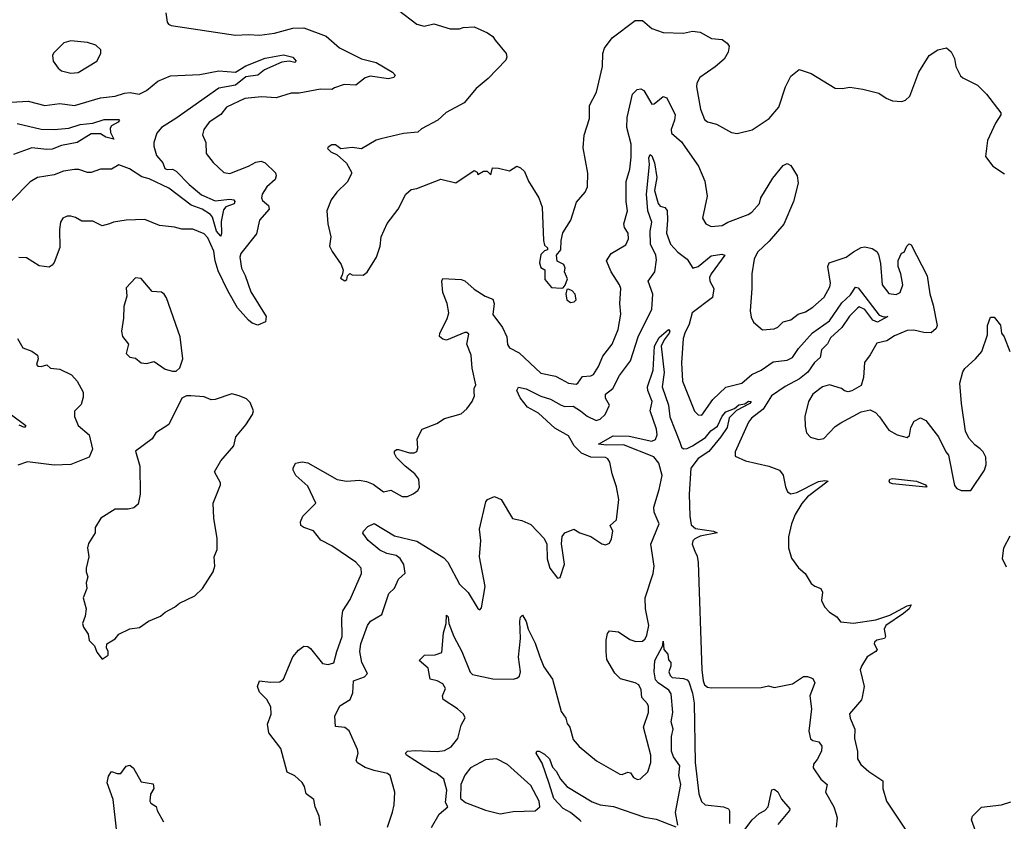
# Model space of a CAD drawing. Extents: x 1552294 to 1694791, y 811929 to 917222.
# Tile 481 of 643: x 1676809 to 1682129, y 852647 to 856978. Entities that reach past the tile are written whole.
import ezdxf

# ---------------------------------------------------------------- set-up
doc = ezdxf.new("R2010")
doc.units = 0

msp = doc.modelspace()

# ---------------------------------------------------------------- linework, layer by layer
at = {"layer": '0CON10XD'}
for points in [[(1678855, 857030), (1678955, 856953.8), (1678995, 856944), (1679046.1, 856956.1), (1679135, 856928.8), (1679185, 856928.8), (1679205, 856936.2), (1679265, 856940), (1679337.3, 856907.3), (1679365, 856886.7), (1679378, 856868), (1679436.7, 856795), (1679441.2, 856775), (1679435, 856760), (1679339.7, 856660.3), (1679275, 856606.7), (1679210.3, 856529.7), (1679113.9, 856476.1), (1679067.5, 856435), (1678980.8, 856389.2), (1678959.5, 856370.5), (1678883, 856363), (1678760, 856335), (1678735, 856326.7), (1678655, 856280), (1678605, 856288), (1678545, 856280), (1678515, 856302.5), (1678495, 856302.5), (1678475, 856290), (1678473, 856283), (1678490, 856265), (1678525, 856247.5), (1678575, 856202.5), (1678602.5, 856155), (1678602.5, 856145), (1678578.8, 856101.2), (1678523, 856047), (1678491.2, 856005), (1678468.8, 855945), (1678473.3, 855875), (1678490, 855805), (1678483.3, 855755), (1678496.7, 855725), (1678546.7, 855655), (1678557.5, 855625), (1678551.7, 855598.3), (1678542.5, 855582.5), (1678565, 855567.5), (1678577.5, 855575), (1678580, 855595), (1678593, 855607), (1678605, 855600), (1678665, 855597.5), (1678686.4, 855613.6), (1678737.5, 855695), (1678757.5, 855755), (1678762.5, 855805), (1678795, 855877.5), (1678853.8, 855955), (1678896.2, 856035), (1678925, 856061.2), (1678955, 856066.7), (1679085, 856116.2), (1679165, 856097.5), (1679265, 856162.5), (1679280, 856155), (1679285, 856142.5), (1679315, 856160), (1679335, 856160), (1679355, 856140), (1679363, 856177), (1679396.1, 856176.1), (1679455, 856161.2), (1679495, 856186.2), (1679515, 856178), (1679537.3, 856157.3), (1679557.5, 856105), (1679614.2, 856015), (1679631.2, 855965), (1679638.8, 855785), (1679645, 855760), (1679660, 855745), (1679660, 855735), (1679645, 855730), (1679625, 855710), (1679617.5, 855665), (1679625, 855640), (1679647, 855627), (1679646.7, 855575), (1679681.7, 855531.7), (1679735, 855526.7), (1679745, 855530)], [(1677598.8, 857015), (1677606.2, 856965), (1677613.2, 856953.2), (1677627.5, 856947.5), (1677975, 856893.8), (1678045, 856898.5), (1678105, 856894.5), (1678185, 856905.3), (1678285, 856932.9), (1678345, 856934.3), (1678465, 856889.2), (1678536.7, 856826.7), (1678655, 856767.5), (1678735, 856746.2), (1678824, 856695), (1678837.7, 856677.7), (1678830, 856665), (1678802.1, 856657.9), (1678702.4, 856672.4), (1678675, 856663.6), (1678625.5, 856624.5), (1678562.3, 856627.7), (1678510.6, 856609.4), (1678495, 856601.9), (1678435, 856603.1), (1678319.6, 856580.4), (1678275, 856581.8), (1678195, 856556.2), (1678115, 856561.5), (1678025, 856552.5), (1677927.1, 856505), (1677895, 856465.7), (1677832, 856425), (1677804.3, 856385), (1677796.1, 856356.1), (1677814.2, 856315), (1677816, 856255), (1677855, 856206), (1677912.4, 856152.4), (1677945, 856147.1), (1678045, 856185.9), (1678085, 856209.2), (1678114.6, 856214.6), (1678135.6, 856205), (1678190.8, 856150.8), (1678195.5, 856135), (1678188.9, 856115), (1678145, 856075.6), (1678118.5, 856035), (1678115.7, 856015), (1678121.2, 856001.2), (1678152.5, 855975), (1678156.2, 855955), (1678105.6, 855894.4), (1678088.8, 855821.2), (1678004, 855715), (1677998.6, 855695), (1678006.7, 855635), (1678026.4, 855596.4), (1678057.6, 855507.6), (1678140, 855375), (1678138, 855345), (1678095, 855328), (1678065, 855338), (1678045, 855354.2), (1677985, 855421.9), (1677932.8, 855512.8), (1677881, 855621), (1677864.7, 855675), (1677858.3, 855728.3), (1677825, 855799.1), (1677805, 855821.2), (1677745, 855846.9), (1677685, 855845.6), (1677645, 855857.3), (1677565, 855865.5), (1677485, 855897.8), (1677385, 855894.4), (1677315, 855884.4), (1677293.8, 855875), (1677255, 855864.5), (1677205, 855889.2), (1677145, 855890), (1677110.3, 855910.3), (1677085, 855917.5), (1677065, 855916), (1677042.5, 855905), (1677030, 855885), (1677023.8, 855845), (1677025, 855747.5), (1676995, 855666.7), (1676985, 855651.2), (1676968.3, 855641.7), (1676915, 855648.8), (1676845, 855691.2), (1676805, 855694)], [(1679745, 855530), (1679757, 855543), (1679768.3, 855578.3), (1679753.3, 855615), (1679756.2, 855635), (1679750, 855655), (1679713.6, 855673.6), (1679710, 855705), (1679733.3, 855735), (1679734.2, 855785), (1679744.2, 855825.8), (1679787.5, 855895), (1679818.3, 855991.7), (1679864.3, 856045.7), (1679877.5, 856075), (1679878.8, 856148.8), (1679853.1, 856285), (1679859.4, 856355), (1679888.6, 856445), (1679888, 856515), (1679925, 856587.5), (1679958, 856725), (1679960.6, 856795), (1679969.5, 856825), (1680010.3, 856879.7), (1680135, 856973.1), (1680175, 856974), (1680225, 856931.2), (1680285, 856908.8), (1680395, 856906), (1680444.3, 856915.7), (1680485, 856910.8), (1680547.3, 856877.3), (1680605, 856871.9), (1680631.4, 856851.4), (1680642.2, 856835), (1680637, 856803), (1680614.6, 856765.4), (1680567.1, 856722.9), (1680483.3, 856665), (1680468, 856635), (1680465.8, 856615), (1680487.3, 856495), (1680508.7, 856438.7), (1680525, 856426), (1680574.3, 856414.3), (1680655, 856368), (1680685, 856363.8), (1680767.6, 856382.4), (1680858.8, 856445), (1680911.2, 856505), (1680947.5, 856615), (1680975, 856673.3), (1681021.2, 856708.8), (1681085, 856687.1), (1681215, 856608.8), (1681253.6, 856606.4), (1681295, 856613.3), (1681365, 856602), (1681451.7, 856581.7), (1681490, 856555), (1681525, 856540), (1681575, 856536.7), (1681595, 856543.3), (1681618.8, 856565), (1681668, 856695), (1681723.3, 856785), (1681770, 856815), (1681817, 856827), (1681842.5, 856805), (1681859.3, 856769.3), (1681866.7, 856725), (1681893.3, 856675), (1681905, 856663.8), (1681985, 856623.8), (1682033.8, 856575), (1682111.2, 856475), (1682111.2, 856465), (1682080.9, 856419.1), (1682038.8, 856325), (1682028.3, 856238.3), (1682067, 856187), (1682130, 856145)], [(1677085, 856688.9), (1677125, 856693.6), (1677225.5, 856754.5), (1677248, 856795), (1677248, 856815), (1677219.7, 856839.7), (1677175, 856855.8), (1677085.8, 856864.2), (1677047, 856853), (1676992.4, 856797.6), (1676985.9, 856784.1), (1676989.2, 856755), (1677016.6, 856716.6), (1677035, 856701.4), (1677085, 856688.9)], [(1676762.2, 856532.2), (1676855, 856537.7), (1676945, 856515.4), (1677025, 856526), (1677105, 856515.4), (1677245, 856556.8), (1677325, 856565.3), (1677375, 856582.1), (1677405.4, 856585.4), (1677453.8, 856576.2), (1677493.3, 856595), (1677555, 856646.1), (1677624.7, 856675.3), (1677782.9, 856682.9), (1677885, 856701.4), (1677975, 856694.2), (1678030.6, 856729.4), (1678135, 856769.6), (1678235, 856789.1), (1678285.4, 856775), (1678302.2, 856755), (1678295, 856746.9), (1678265, 856754.8), (1678225, 856749.2), (1678131.9, 856708.1), (1678095, 856679.1), (1678030.4, 856669.6), (1677975, 856623.9), (1677885, 856608.8), (1677652.5, 856445), (1677574.7, 856395.3), (1677550, 856365), (1677534.2, 856315), (1677534.2, 856295), (1677548.9, 856245), (1677582.9, 856205), (1677593.6, 856173.6), (1677605, 856168.1), (1677635, 856170), (1677655, 856159.7), (1677725, 856087.9), (1677791.1, 856031.1), (1677865, 855999.8), (1677945, 856008.9), (1677965.7, 856005.7), (1677971, 855995), (1677967.2, 855982.8), (1677922.8, 855967.2), (1677909.4, 855950.6), (1677898, 855888), (1677900.2, 855825), (1677895, 855808.5), (1677872.1, 855835), (1677851.1, 855911.1), (1677840, 855925), (1677795, 855954.8), (1677735, 855976.8), (1677615, 856067.2), (1677508.9, 856118.9), (1677469.7, 856129.7), (1677402.5, 856172.5), (1677345, 856193.3), (1677305, 856170.6), (1677245, 856170.8), (1677195, 856152), (1677175, 856152.5), (1677129.1, 856169.1), (1677105, 856169.3), (1677045, 856159.7), (1676995, 856140.4), (1676904.7, 856125.3), (1676865, 856101.4), (1676765, 855998.8)], [(1678434.2, 852625), (1678428, 852675), (1678406, 852725), (1678398.8, 852765), (1678356, 852795), (1678347.1, 852835), (1678335, 852856), (1678295, 852892), (1678255, 852912.5), (1678219.5, 853039.5), (1678155.8, 853125), (1678148.3, 853171.7), (1678168.6, 853225), (1678165.5, 853265), (1678144.4, 853305), (1678104.2, 853345), (1678094.3, 853375), (1678105, 853406.7), (1678165, 853399.4), (1678215, 853401.1), (1678235, 853414.4), (1678285.5, 853535), (1678315, 853571.4), (1678345, 853592.5), (1678365, 853590.8), (1678380.7, 853580.7), (1678445, 853499.4), (1678476.4, 853493.6), (1678507.1, 853502.9), (1678522, 853565), (1678551, 853645), (1678549.5, 853745), (1678555.6, 853785), (1678595, 853845.7), (1678655.6, 853985), (1678654.2, 854015), (1678625, 854047.1), (1678495, 854135.4), (1678436.3, 854166.4), (1678397.1, 854217.1), (1678345, 854233.6), (1678328.6, 854245), (1678325.6, 854265), (1678339.4, 854295), (1678409.2, 854365), (1678365, 854458.5), (1678301.4, 854515), (1678287.1, 854545), (1678285.8, 854555), (1678298.8, 854581.2), (1678335, 854590), (1678365, 854584.3), (1678525, 854493.3), (1678575.3, 854485.3), (1678645, 854490.7), (1678683.4, 854483.4), (1678718.9, 854468.9), (1678775, 854428), (1678815, 854436.2), (1678875, 854402.5), (1678905, 854402.5), (1678934.2, 854415.8), (1678960, 854435), (1678968.8, 854451.2), (1678966.2, 854495), (1678943.8, 854525), (1678892, 854565), (1678845, 854612.5), (1678833.3, 854635), (1678835, 854647.5), (1678845, 854656.7), (1678855, 854656.7), (1678915, 854638.6), (1678941.3, 854638.7), (1678954, 854645), (1678960.6, 854665), (1678957, 854713), (1678983.3, 854765), (1679063, 854797), (1679105, 854822.5), (1679195, 854848.6), (1679225, 854875.8), (1679254.3, 854915), (1679265.8, 854945), (1679264, 854965), (1679264.2, 854985), (1679273.9, 855006.1), (1679253.5, 855095), (1679248.8, 855165), (1679224.4, 855225), (1679235, 855278.8), (1679225, 855288.5), (1679215, 855288.2), (1679115, 855246.9), (1679095, 855251.4), (1679077.3, 855267.3), (1679079.2, 855285), (1679118.8, 855361.2), (1679127.4, 855395), (1679118.2, 855445), (1679094.5, 855505), (1679090, 855565), (1679095, 855580), (1679195, 855574.4), (1679215, 855568.1), (1679265, 855522.5), (1679323.8, 855485), (1679365, 855467.5), (1679372.1, 855445), (1679365.5, 855385), (1679416.9, 855315), (1679441.1, 855265), (1679445, 855222.5), (1679455, 855206), (1679508.3, 855178.3), (1679625, 855069.2), (1679705, 855051.2), (1679735.3, 855035.3), (1679775, 855014.4), (1679815, 855009.2), (1679825, 855014), (1679850, 855050), (1679895, 855053.6), (1679908.6, 855061.4), (1679937.3, 855105), (1679960.5, 855159.5), (1680009.6, 855225), (1680043.2, 855305), (1680056.9, 855386.9), (1680052, 855445), (1680056.8, 855525), (1680050.4, 855545), (1680005.4, 855615.4), (1679979.4, 855675), (1680005.7, 855715), (1680085, 855761.2), (1680098.9, 855795), (1680097.5, 855825), (1680077.8, 855855), (1680072.5, 855875), (1680093.1, 855945), (1680085.3, 855995), (1680085.8, 856104.2), (1680105, 856170), (1680112.3, 856235), (1680113.4, 856305), (1680089.2, 856395), (1680090.6, 856450.6), (1680120, 856575), (1680145, 856601.2), (1680165, 856603.8), (1680181.2, 856595), (1680225, 856522.5), (1680236.9, 856523.1), (1680285, 856564), (1680305, 856556.2), (1680350, 856465), (1680347.3, 856435), (1680329.6, 856385), (1680330, 856365), (1680385, 856317.5), (1680405, 856290), (1680476.1, 856186.1), (1680510.9, 856105), (1680522.7, 856025), (1680498.8, 855905), (1680516.7, 855875), (1680545, 855860.6), (1680605, 855866), (1680635.6, 855884.4), (1680745, 855925.5), (1680765, 855938.8), (1680805.5, 855985), (1680814.4, 856015), (1680877.7, 856122.3), (1680935, 856190), (1680955, 856201.2), (1680975, 856191.2), (1681010, 856135), (1681015.4, 856094.6), (1680989.6, 855995), (1680937, 855873), (1680859.3, 855780.7), (1680795, 855722.5), (1680777.1, 855685), (1680764.2, 855605), (1680765.8, 855525.8), (1680755.8, 855405), (1680761.2, 855371.2), (1680774.2, 855344.2), (1680822.7, 855302.7), (1680885, 855308), (1680905, 855316.2), (1680934.5, 855345.5), (1680975, 855355.8), (1681015, 855387.5), (1681055, 855400.5), (1681094.2, 855425), (1681155, 855479.2), (1681186.7, 855535), (1681190.5, 855555), (1681176.2, 855645), (1681183.1, 855665), (1681273.8, 855695), (1681315, 855723.1)], [(1676795, 856418.1), (1676925, 856387.3), (1676995, 856384.2), (1677075, 856392.1), (1677135, 856412.6), (1677205, 856419.6), (1677265, 856438.5), (1677345, 856438.6), (1677348.6, 856435), (1677340.6, 856425), (1677305.3, 856404.7), (1677297.5, 856392.5), (1677299.2, 856369.2), (1677317.7, 856332.3), (1677275, 856343.3), (1677245, 856361.8), (1677195, 856361.9), (1677120, 856315), (1677035, 856298), (1676985, 856278.8), (1676955, 856276.6), (1676875, 856285.3), (1676775, 856250.6)], [(1678795.6, 852614.4), (1678824.2, 852695.8), (1678832.9, 852735), (1678836.5, 852805), (1678810, 852895), (1678795.8, 852905.8), (1678725, 852920.5), (1678675, 852938.2), (1678635, 852962.9), (1678627.5, 852975), (1678638, 853015), (1678634.2, 853034.2), (1678588.8, 853135), (1678565, 853153.8), (1678515, 853160), (1678511.2, 853215), (1678539.3, 853270.7), (1678594.2, 853305), (1678609.2, 853340.8), (1678613.3, 853405), (1678672.7, 853427.3), (1678687.8, 853445), (1678657.7, 853505), (1678646.1, 853565), (1678653.1, 853605), (1678687.9, 853705), (1678705, 853728.8), (1678765.8, 853765), (1678803, 853877), (1678833.6, 853906.4), (1678856.2, 853955), (1678892.7, 853987.3), (1678883.8, 854035), (1678865, 854067.2), (1678843.8, 854083.8), (1678793.4, 854093.4), (1678755, 854111.7), (1678692.5, 854165), (1678663.9, 854203.9), (1678666.2, 854215), (1678690.3, 854239.7), (1678725, 854255.8), (1678835, 854189.6), (1678955, 854161.2), (1679100.7, 854070.7), (1679123, 854047), (1679185, 853927.5), (1679233, 853883), (1679285, 853797.5), (1679295, 853790), (1679305, 853800), (1679324.2, 853915), (1679293.3, 854075), (1679300.6, 854165), (1679293.5, 854225), (1679327.4, 854372.6), (1679336.2, 854385), (1679375, 854401.2), (1679410, 854385), (1679472.3, 854282.3), (1679522.3, 854272.3), (1679570.5, 854250.5), (1679643.3, 854175), (1679656.7, 854145), (1679658.8, 854065), (1679673.3, 854015), (1679715, 853960), (1679730, 853965), (1679753.6, 854036.4), (1679737, 854147), (1679740, 854185), (1679753.9, 854206.1), (1679803.9, 854226.1), (1679835.9, 854205.9), (1679895, 854185.8), (1679955, 854146.2), (1679975, 854140), (1679995, 854150), (1680007.3, 854172.7), (1680014.3, 854215), (1679998.8, 854245), (1680033.4, 854276.6), (1680045.7, 854385), (1680033.6, 854455), (1680010, 854525), (1679998, 854588), (1679987.5, 854605), (1679975, 854612.2), (1679895, 854613.9), (1679845, 854635.2), (1679805.2, 854675), (1679775, 854729.4), (1679700.4, 854770.4), (1679612.2, 854852.2), (1679552.3, 854885), (1679513.8, 854935), (1679496, 854975), (1679505, 854993.3), (1679545, 854982.9), (1679625, 854943.2), (1679677.6, 854927.6), (1679735, 854894.6), (1679755, 854888.5), (1679799.6, 854889.6), (1679840, 854865), (1679875, 854835.6), (1679923, 854813), (1679945, 854820), (1679972.5, 854845), (1679995.4, 854895), (1679973.9, 854933.9), (1679974, 854955), (1680014, 854986), (1680050.4, 855055), (1680109.3, 855135), (1680150, 855265), (1680225.5, 855415), (1680230.4, 855495), (1680205.5, 855565), (1680241.2, 855615), (1680249.5, 855680.5), (1680245.6, 855705), (1680217, 855765), (1680214.8, 855835.2), (1680224, 855885), (1680203.3, 855945), (1680195.5, 856035.5), (1680212.5, 856195), (1680207.7, 856232.3), (1680215, 856250.6), (1680225, 856242.9), (1680239.4, 856205), (1680251.8, 856125), (1680239.6, 856055), (1680258.6, 855985), (1680270.3, 855970.3), (1680295, 855963.3), (1680306.7, 855946.7), (1680310, 855895), (1680304.5, 855824.5), (1680326, 855765), (1680365, 855721.5), (1680416.2, 855685), (1680446.2, 855636.2), (1680475, 855644.5), (1680545, 855702.5), (1680602, 855712), (1680618.8, 855705), (1680545.8, 855605), (1680537.1, 855585), (1680537.3, 855565), (1680559.3, 855525), (1680553.3, 855476.7), (1680443.3, 855395), (1680427, 855333), (1680402.1, 855285), (1680393.8, 855255), (1680385.4, 855125), (1680390.9, 855025), (1680455, 854863.8), (1680475, 854842.5), (1680495, 854841.4), (1680553.5, 854926.5), (1680625, 854992.1), (1680710.8, 855015), (1680765, 855060.8), (1680815.6, 855085), (1680880.8, 855129.2), (1680955, 855138.7), (1680985, 855153.1), (1681017.8, 855202.2), (1681093.5, 855286.5), (1681185, 855350.2), (1681251.8, 855448.2), (1681298.6, 855491.4), (1681325, 855533.6), (1681339.6, 855529.6), (1681452.5, 855382.5), (1681477.7, 855372.3), (1681499.2, 855375), (1681443.8, 855343.8), (1681418.9, 855355), (1681375, 855412.7), (1681345, 855427.5), (1681335, 855420), (1681293.4, 855376.6), (1681251.1, 855315), (1681190, 855260), (1681174, 855226), (1681142, 855195), (1681135, 855153.3), (1681103.4, 855126.6), (1681066.7, 855073.3), (1681022.7, 855037.3), (1680945, 854996.2), (1680870.9, 854945), (1680826.7, 854873.3), (1680762.9, 854825), (1680746.2, 854803.8), (1680675, 854642.5), (1680675, 854620), (1680731.2, 854595), (1680857.1, 854565), (1680913.8, 854545), (1680935, 854517.5), (1680946.1, 854455), (1680957.1, 854427.1), (1680975, 854415.7), (1681007.4, 854422.6), (1681125, 854483.2), (1681158.9, 854488.9), (1681176.7, 854485), (1681065, 854400), (1681035, 854363.8), (1680999.5, 854305), (1680979.5, 854255), (1680963.6, 854183.6), (1680963.8, 854123.8), (1680979.5, 854069.5), (1681017, 854017), (1681052.5, 853985), (1681085, 853932.5), (1681105, 853917.5), (1681137.5, 853905), (1681146.7, 853885), (1681140.7, 853840.7), (1681157.5, 853805), (1681185, 853777.5), (1681225, 853752.5), (1681244, 853724), (1681315, 853717.5), (1681435, 853736.1), (1681509.7, 853760.3), (1681605, 853811.4), (1681626.4, 853816.4), (1681614.2, 853795), (1681585, 853770), (1681488.8, 853705), (1681480, 853685), (1681486.7, 853645), (1681482.5, 853635), (1681440, 853625), (1681427.5, 853615), (1681426.2, 853605), (1681441.4, 853575), (1681435.7, 853565), (1681387.5, 853535), (1681356.9, 853485), (1681350.8, 853465), (1681371.4, 853375), (1681361.7, 853318.3), (1681356.7, 853303.3), (1681292.9, 853227.1), (1681295.6, 853205), (1681320.8, 853145), (1681320.4, 853095), (1681335.6, 853024.4), (1681335.7, 852985), (1681354.5, 852954.5), (1681396.6, 852916.6), (1681472.5, 852865), (1681472.5, 852825), (1681493.1, 852755), (1681625.7, 852555)], [(1681315, 855723.1), (1681355, 855747.1), (1681375, 855751.4), (1681415, 855741.4), (1681441.2, 855725), (1681450, 855710), (1681460.7, 855660.7), (1681469.4, 855545), (1681505, 855498.6), (1681545, 855492.7), (1681566.7, 855505), (1681581.2, 855545), (1681570, 855605), (1681555.5, 855645), (1681555, 855677.5), (1681573.9, 855716.1), (1681588.3, 855721.7), (1681602.5, 855755), (1681615, 855767.5), (1681625, 855762.5), (1681712.5, 855595), (1681726.2, 855496.2), (1681745.6, 855435), (1681765.5, 855325), (1681760.3, 855309.7), (1681734.2, 855285.8), (1681695, 855287.8), (1681640.9, 855300.9), (1681605, 855299.2), (1681535, 855270.5), (1681495, 855243.1), (1681440.2, 855229.8), (1681405, 855166.7), (1681374.2, 855125.8), (1681367.5, 855045), (1681355, 855002.5), (1681305, 854973.3), (1681285, 854967.5), (1681265, 854972.5), (1681250, 854985), (1681185, 855005.7), (1681146.7, 854995), (1681094.3, 854955), (1681070.8, 854915), (1681051.4, 854835), (1681052.7, 854782.7), (1681061.2, 854745), (1681081.7, 854721.7), (1681125, 854710), (1681153.9, 854716.1), (1681215, 854780), (1681245, 854800), (1681355, 854860), (1681405, 854870), (1681432.5, 854855), (1681455, 854832.5), (1681505, 854760), (1681550, 854735), (1681605, 854720), (1681617.7, 854732.3), (1681623.8, 854775), (1681641.7, 854808.3), (1681677, 854827), (1681705, 854812.5), (1681773.6, 854723.6), (1681813, 854643), (1681827.5, 854625), (1681860.5, 854460.5), (1681872.5, 854445), (1681896.4, 854433.6), (1681947.5, 854435), (1682022, 854545), (1682032, 854575), (1682029.2, 854615), (1682015, 854643.8), (1681999.1, 854659.1), (1681970.3, 854680.3), (1681936.9, 854716.9), (1681920, 854755), (1681897.5, 854905), (1681888.9, 855015), (1681904.5, 855075), (1681915, 855093.8), (1681973.8, 855145), (1682006.9, 855185), (1682037.5, 855275), (1682038, 855325), (1682055, 855370), (1682075, 855370), (1682108.3, 855328.3), (1682113.8, 855285), (1682127.5, 855265), (1682158.5, 855185)], [(1677635, 855078.8), (1677655, 855080), (1677675, 855097.5), (1677690, 855145), (1677676.2, 855265), (1677601.5, 855475), (1677590, 855495), (1677575, 855506), (1677525, 855510), (1677465, 855580), (1677435, 855583.8), (1677385, 855530), (1677387.5, 855485), (1677371.2, 855428.8), (1677370, 855365), (1677358.9, 855295), (1677365, 855266.2), (1677396.2, 855225), (1677384.3, 855175), (1677403.8, 855155), (1677435, 855148.8), (1677465, 855124.3), (1677495, 855120), (1677535, 855131.4), (1677595, 855089.2), (1677635, 855078.8)], [(1679785, 855450), (1679805, 855454), (1679816.2, 855465), (1679811.2, 855495), (1679795, 855513.3), (1679775, 855522.5), (1679765, 855520), (1679760, 855495), (1679766.2, 855465), (1679785, 855450)], [(1679980.1, 854680.1), (1679936.2, 854685), (1680015, 854729.4), (1680101.9, 854728.1), (1680225, 854701.7), (1680245, 854709.1), (1680253.2, 854735), (1680250, 854765), (1680216.2, 854865), (1680227, 854915), (1680202.4, 854975), (1680200.4, 854995), (1680231.2, 855085), (1680239.2, 855215), (1680265, 855261.1), (1680315, 855303.5), (1680322.7, 855295), (1680318.6, 855285), (1680291.3, 855248.6), (1680275.4, 855215), (1680291.5, 855071.5), (1680281.1, 854995), (1680315, 854895.7), (1680321.6, 854831.6), (1680375.2, 854695.2), (1680385, 854668.1), (1680395, 854659.2), (1680415, 854661.4), (1680445, 854675.3), (1680515, 854721.4), (1680543.7, 854756.3), (1680578.8, 854781.2), (1680604.6, 854835.4), (1680625, 854860), (1680671.9, 854878.1), (1680695, 854896.5), (1680727.4, 854902.6), (1680746.2, 854916.2), (1680760.6, 854915), (1680755, 854904.3), (1680682.7, 854867.3), (1680643.2, 854826.8), (1680631.2, 854775), (1680596.9, 854725), (1680532.2, 854645), (1680475, 854606.4), (1680434.9, 854555.1), (1680426, 854415), (1680429.5, 854295), (1680437.9, 854247.9), (1680459.7, 854229.7), (1680557.5, 854215), (1680577.5, 854205), (1680485, 854186.7), (1680457.1, 854172.9), (1680447, 854163), (1680442.2, 854145), (1680456.3, 854106.4), (1680469.4, 854079.4), (1680474.2, 854045), (1680494.8, 853465.2), (1680501.7, 853405), (1680509.7, 853385), (1680525, 853371.9), (1680545, 853368.8), (1680815, 853369.8), (1680855, 853379.4), (1680885, 853370), (1680985, 853390), (1681045, 853429.2), (1681065, 853429.4), (1681095, 853418.2), (1681105.3, 853395), (1681077.7, 853325), (1681087.5, 853255), (1681073.1, 853133.1), (1681082.6, 853092.6), (1681095, 853083.1), (1681126.2, 853076.2), (1681142.6, 853052.6), (1681141.1, 853025), (1681118.5, 852981.5), (1681097.5, 852955), (1681095.8, 852935), (1681138.6, 852875), (1681172, 852845), (1681162.5, 852805), (1681207.5, 852725), (1681221.4, 852685), (1681225.8, 852665), (1681221.4, 852615)], [(1676796.7, 855255), (1676825.9, 855205.9), (1676875, 855188), (1676905, 855166.2), (1676908, 855145), (1676900, 855115), (1676906.4, 855106.4), (1676925, 855104.2), (1676955, 855112.5), (1676976.1, 855096.1), (1677025, 855089.5), (1677089.7, 855059.7), (1677120, 855025), (1677151.2, 854965), (1677151.7, 854938.3), (1677140.7, 854899.3), (1677105, 854862.5), (1677105.7, 854835), (1677125.7, 854785), (1677185, 854734.2), (1677202.2, 854657.8), (1677183.8, 854615), (1677085, 854574.3), (1676995, 854571.5), (1676850.8, 854589.2), (1676798.3, 854571.7)], [(1677255, 853522.5), (1677287.5, 853545), (1677287.5, 853565), (1677277.5, 853585), (1677280, 853605), (1677325, 853632.5), (1677345, 853657.5), (1677403.6, 853686.4), (1677456.2, 853693.8), (1677505, 853727.5), (1677570, 853755), (1677595, 853777.5), (1677645, 853803.3), (1677672.5, 853825), (1677755, 853866), (1677796, 853905), (1677854, 853995), (1677864, 854025), (1677860, 854075), (1677875.8, 854115), (1677876, 854175), (1677857.5, 854285), (1677854.2, 854365.8), (1677893.8, 854465), (1677893.8, 854475), (1677861.2, 854535), (1677895.4, 854594.6), (1677965.7, 854675), (1677976.4, 854723.6), (1678030.5, 854789.5), (1678067.5, 854845), (1678072.5, 854865), (1678055, 854910), (1678035, 854930), (1677995, 854946.7), (1677955, 854956.2), (1677865, 854925.6), (1677844.4, 854924.4), (1677805, 854940), (1677734.1, 854945.9), (1677710, 854945), (1677685.9, 854934.1), (1677615, 854791.2), (1677544.5, 854745.5), (1677525, 854713.3), (1677435, 854647.5), (1677457.5, 854565), (1677460.8, 854415), (1677449.7, 854360.3), (1677425, 854340), (1677395, 854334), (1677325, 854333.8), (1677247.5, 854285), (1677217.5, 854235), (1677216.7, 854205), (1677181.2, 854148.8), (1677176, 854124), (1677183.3, 854075), (1677167.5, 854015), (1677167.5, 853995), (1677178, 853968), (1677168, 853935), (1677172.5, 853905), (1677152.5, 853855), (1677168.8, 853795), (1677163.3, 853755), (1677148.8, 853715), (1677153.8, 853695), (1677178.8, 853658.8), (1677184.3, 853624.3), (1677212.5, 853595), (1677225, 853560), (1677255, 853522.5)], [(1676765, 854843.1), (1676841.4, 854785), (1676835, 854774.7), (1676806.9, 854786.9)], [(1679035, 852613.8), (1679075.3, 852684.7), (1679122.5, 852725), (1679109.3, 852749.3), (1679117.5, 852815), (1679101.2, 852875), (1679063.8, 852905), (1679035, 852917.1), (1678899.5, 853005), (1678894.4, 853015), (1678904.7, 853025.3), (1678945, 853029.6), (1679065, 853023.4), (1679105, 853029.1), (1679140, 853050), (1679175.6, 853094.4), (1679194.5, 853165.5), (1679215.7, 853205.7), (1679206.2, 853225), (1679173.8, 853255), (1679096.4, 853305), (1679093.8, 853325), (1679110.6, 853365), (1679095, 853390), (1679065, 853405.6), (1679027.5, 853415), (1679016.2, 853475), (1678967.5, 853515), (1678996.1, 853543.9), (1679054.3, 853545.7), (1679090.7, 853559.3), (1679099.5, 853665), (1679114, 853715), (1679115, 853760), (1679125, 853752.5), (1679128, 853715), (1679154.4, 853645), (1679197.8, 853565), (1679242.2, 853452.2), (1679255, 853439.4), (1679365, 853416.7), (1679474.7, 853415.3), (1679495, 853419.6), (1679509.3, 853430.7), (1679514.4, 853455), (1679504.6, 853534.6), (1679514.6, 853635), (1679512, 853728), (1679515, 853750), (1679525, 853760), (1679545, 853726.7), (1679555.6, 853685), (1679595, 853608.8), (1679620, 853535), (1679641.3, 853481.3), (1679687.8, 853415), (1679735, 853240), (1679760, 853205), (1679768, 853175), (1679781.4, 853155), (1679798.7, 853088.7), (1679831.3, 853051.3), (1679925, 852972.9), (1680051.2, 852901.2), (1680065, 852900), (1680095, 852912), (1680108.6, 852908.6), (1680125, 852883.8), (1680147.5, 852872.5), (1680163, 852877), (1680202.5, 852915), (1680220, 852965), (1680218.6, 853005), (1680179.2, 853155), (1680206.9, 853235), (1680206.8, 853266.8), (1680201.3, 853281.3), (1680170.6, 853315), (1680166.7, 853356.7), (1680153.6, 853383.6), (1680135, 853394.3), (1680055, 853416.2), (1680025, 853448), (1679981.7, 853521.7), (1679977.7, 853565), (1679977.3, 853625), (1679985, 853662.5), (1679995, 853676.2), (1680045, 853671.4), (1680105, 853630), (1680138, 853618), (1680175, 853621.1), (1680187.7, 853632.3), (1680196.9, 853653.1), (1680207.6, 853705), (1680189.8, 853795), (1680187.9, 853855), (1680231.4, 853985), (1680236.7, 854025), (1680219.7, 854145), (1680264.2, 854255), (1680237.7, 854317.7), (1680234.7, 854345), (1680265, 854440.6), (1680280.2, 854515), (1680262.3, 854582.3), (1680235, 854616.1), (1680071.2, 854681.2), (1679980.1, 854680.1)], [(1681705, 854452.5), (1681525, 854470), (1681511.4, 854475), (1681506.7, 854485), (1681511.1, 854495), (1681525, 854499.4), (1681655, 854485.3), (1681702.5, 854465), (1681710, 854455), (1681705, 854452.5)], [(1682140.4, 854020.4), (1682120, 854065), (1682126.6, 854125), (1682160.3, 854189.7)], [(1680364.3, 852625.7), (1680352.8, 852695), (1680381.2, 852845), (1680371.1, 852895), (1680376.6, 852946.6), (1680341.8, 852995), (1680330, 853025), (1680331.5, 853105), (1680339.2, 853145), (1680328.4, 853185), (1680337.7, 853235), (1680329.6, 853335), (1680316.2, 853356.2), (1680258.2, 853395), (1680245, 853412), (1680238, 853455), (1680240, 853515), (1680283.3, 853596.7), (1680285, 853620), (1680288.8, 853575), (1680310.7, 853550.7), (1680315, 853520), (1680327.5, 853505), (1680327.5, 853485), (1680315.8, 853455), (1680323.3, 853435), (1680335, 853424.4), (1680395, 853418), (1680415, 853410.8), (1680425, 853400), (1680445, 853338.8), (1680452.9, 853285), (1680458.3, 852965), (1680478.8, 852795), (1680493.3, 852753.3), (1680512.3, 852735), (1680611.2, 852725), (1680638.2, 852715), (1680644.1, 852704.1), (1680644.7, 852635)], [(1679405, 852687.8), (1679435, 852692.3), (1679475, 852700.4), (1679595, 852704), (1679620, 852725), (1679615, 852756.2), (1679570.6, 852840.6), (1679445, 852953.5), (1679384.8, 852984.8), (1679325, 852979.8), (1679245.6, 852935), (1679214.1, 852895.9), (1679192.2, 852845), (1679190.8, 852770.8), (1679217.6, 852747.6), (1679325, 852706.5), (1679405, 852687.8)], [(1679842.4, 852645), (1679835, 852652.8), (1679785, 852694.8), (1679745, 852715.2), (1679695, 852769.6), (1679669.5, 852850.5), (1679631.7, 852961.7), (1679600, 853015), (1679603.3, 853025), (1679615, 853026.5), (1679645, 853010), (1679672.1, 852985), (1679688.5, 852938.5), (1679708.5, 852918.5), (1679731.9, 852875), (1679765, 852834.2), (1679902, 852752), (1679945, 852735.9), (1680017.4, 852727.4), (1680185, 852668.5), (1680248, 852658), (1680355, 852617.5)], [(1677332.7, 852605), (1677314.4, 852765), (1677282.5, 852855), (1677288.8, 852891.2), (1677305, 852916.7), (1677335, 852905.6), (1677355, 852905.6), (1677385, 852944.4), (1677405, 852949.5), (1677424.7, 852934.7), (1677465, 852860.8), (1677529.5, 852849.5), (1677533.3, 852825), (1677516, 852794), (1677512, 852755), (1677516.7, 852745), (1677546.9, 852726.9), (1677552, 852705), (1677586, 852644)], [(1680705, 852574.2), (1680767.5, 852655), (1680805, 852688.6), (1680835, 852704.4), (1680853.3, 852725), (1680872.2, 852817.8), (1680885, 852820.6), (1680905.3, 852805.3), (1680925, 852766.2), (1680970, 852715), (1680968.8, 852705), (1680905, 852630.4)], [(1681987.5, 852555), (1681951.2, 852655), (1681957.5, 852675), (1682006.4, 852723.6), (1682114.3, 852735.7), (1682165, 852752)]]:
    msp.add_lwpolyline(points, dxfattribs=at)

doc.saveas('drawing.dxf')
